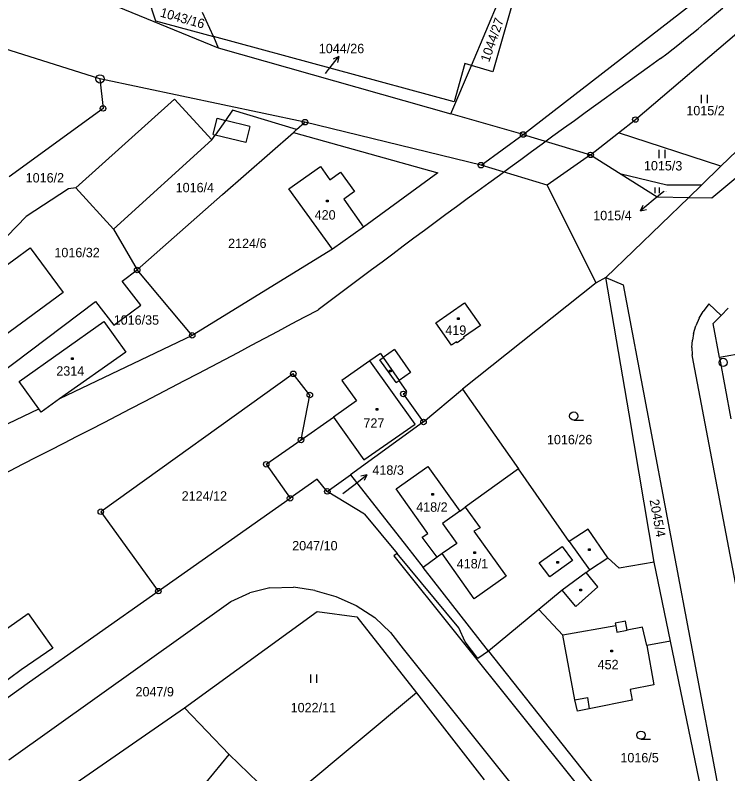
# Model space of a CAD drawing. Extents: x -795483 to -789093, y -1112258 to -1108741.
# Drawn here: x -792114.8 to -791985.8, y -1109795.4 to -1109658 of the extents above; entities that cross this region are included whole.
import ezdxf

# ---------------------------------------------------------------- set-up
doc = ezdxf.new("R2010")
doc.units = 0
for name, color, linetype in [('Komunikace', 7, 'Continuous'), ('Vrstva 1', 7, 'Continuous'), ('Vrstva 10', 7, 'Continuous'), ('Vrstva 14', 7, 'Continuous'), ('Vrstva 15', 7, 'Continuous'), ('Vrstva 16', 7, 'Continuous'), ('Vrstva 2', 7, 'Continuous'), ('Vrstva 23', 7, 'Continuous'), ('Vrstva 25', 7, 'Continuous'), ('Vrstva 28', 7, 'Continuous')]:
    doc.layers.add(name, color=color, linetype=linetype)

msp = doc.modelspace()

# ---------------------------------------------------------------- linework, layer by layer
at = {"layer": 'Komunikace'}
for p, q in [((-792058.62, -1109668.55), (-792058.06, -1109667.82)), ((-791997.32, -1109689.94), (-791999.25, -1109691.51)), ((-792055.48, -1109744.64), (-792053.48, -1109743.08))]:
    msp.add_line(p, q, dxfattribs=at)
at = {"layer": 'Vrstva 1'}
for p, q in [((-792032.19, -1109667.09), (-792019.13, -1109636.07)), ((-792002.49, -1109676.88), (-791961.46, -1109641.84)), ((-792110.82, -1109650.45), (-792078.02, -1109663.86)), ((-792022.82, -1109679.59), (-791985.62, -1109650.78)), ((-792090.9, -1109654.44), (-792089.4, -1109659.02)), ((-792099.45, -1109669.52), (-792141.79, -1109656.16)), ((-792078.91, -1109661.85), (-792080.86, -1109657.47)), ((-792089.4, -1109659.02), (-792078.91, -1109661.85)), ((-792078.91, -1109661.85), (-792078.02, -1109663.86)), ((-792078.02, -1109663.86), (-792035.89, -1109675.87)), ((-792035.89, -1109675.87), (-792032.19, -1109667.09)), ((-792032.19, -1109667.09), (-792033.37, -1109666.74)), ((-792062.33, -1109677.36), (-792099.45, -1109669.52)), ((-792099.45, -1109669.52), (-792098.89, -1109674.87)), ((-792085.97, -1109673.17), (-792103.8, -1109689.27)), ((-792079.18, -1109680.58), (-792085.97, -1109673.17)), ((-792098.89, -1109674.87), (-792115.88, -1109687.23)), ((-792075.42, -1109675.2), (-792076.71, -1109677.05)), ((-792063.84, -1109678.68), (-792075.42, -1109675.2)), ((-792076.71, -1109677.05), (-792078.56, -1109679.69)), ((-792022.82, -1109679.59), (-792035.89, -1109675.87)), ((-792005.53, -1109679.28), (-792002.49, -1109676.88)), ((-792063.84, -1109678.68), (-792062.33, -1109677.36)), ((-792030.44, -1109685.15), (-792062.33, -1109677.36)), ((-792079.18, -1109680.58), (-792078.56, -1109679.69)), ((-792077.28, -1109690.45), (-792064.43, -1109679.2)), ((-792063.84, -1109678.68), (-792064.43, -1109679.2)), ((-792064.43, -1109679.2), (-792038.26, -1109686.52)), ((-792022.82, -1109679.59), (-792010.6, -1109683.28)), ((-792010.6, -1109683.28), (-792005.53, -1109679.28)), ((-791987, -1109685.32), (-792005.53, -1109679.28)), ((-791984.15, -1109682.54), (-791987, -1109685.32)), ((-792010.6, -1109683.28), (-792005.04, -1109686.79)), ((-792018.46, -1109688.78), (-792030.44, -1109685.15)), ((-791987, -1109685.32), (-791990.54, -1109688.77)), ((-792065.26, -1109689.44), (-792059.53, -1109685.37)), ((-792059.53, -1109685.37), (-792057.81, -1109687.78)), ((-792057.81, -1109687.78), (-792055.88, -1109686.41)), ((-792055.88, -1109686.41), (-792053.36, -1109689.93)), ((-792038.26, -1109686.52), (-792051.73, -1109696.36)), ((-792005.04, -1109686.79), (-791998.55, -1109690.88)), ((-791996.82, -1109688.79), (-792005.04, -1109686.79)), ((-792105.12, -1109689.46), (-792112.82, -1109694.46)), ((-792103.8, -1109689.27), (-792105.12, -1109689.46)), ((-792103.8, -1109689.27), (-792096.98, -1109696.76)), ((-792057.33, -1109700.37), (-792065.26, -1109689.44)), ((-792009.6, -1109706.46), (-792018.46, -1109688.78)), ((-791990.54, -1109688.77), (-791996.82, -1109688.79)), ((-791990.54, -1109688.77), (-791992.82, -1109691)), ((-792092.71, -1109704.13), (-792077.28, -1109690.45)), ((-792053.36, -1109689.93), (-792055.31, -1109691.31)), ((-792055.31, -1109691.31), (-792051.73, -1109696.36)), ((-791992.82, -1109691), (-792007.85, -1109705.47)), ((-791998.55, -1109690.88), (-791992.82, -1109691)), ((-792129.14, -1109711.27), (-792112.82, -1109694.46)), ((-792096.98, -1109696.76), (-792092.71, -1109704.13)), ((-792051.73, -1109696.36), (-792057.33, -1109700.37)), ((-792128.21, -1109711.96), (-792112.07, -1109700.09)), ((-792112.07, -1109700.09), (-792106.12, -1109708.23)), ((-792057.33, -1109700.37), (-792082.74, -1109715.97)), ((-792095.42, -1109706.17), (-792092.71, -1109704.13)), ((-792082.74, -1109715.97), (-792092.71, -1109704.13)), ((-792007.85, -1109705.47), (-792009.6, -1109706.46)), ((-792003.64, -1109730.21), (-792007.85, -1109705.47)), ((-792007.85, -1109705.47), (-792004.71, -1109706.83)), ((-792009.6, -1109706.46), (-792033.77, -1109725.73)), ((-792004.71, -1109706.83), (-791987.59, -1109797.65)), ((-792106.12, -1109708.23), (-792122.26, -1109720.08)), ((-792119.15, -1109724.06), (-792100.25, -1109709.81)), ((-792038.61, -1109713.71), (-792033.44, -1109710.08)), ((-792033.44, -1109710.08), (-792030.57, -1109714.17)), ((-791989.17, -1109710.28), (-791990.23, -1109711.63)), ((-791989.17, -1109710.28), (-791986.99, -1109712.39)), ((-791986.99, -1109712.39), (-791985.69, -1109711.05)), ((-791990.95, -1109712.85), (-791990.23, -1109711.63)), ((-791988.4, -1109713.84), (-791986.99, -1109712.39)), ((-792114.05, -1109724.35), (-792098.73, -1109713.45)), ((-792098.73, -1109713.45), (-792094.78, -1109719)), ((-792035.77, -1109717.77), (-792038.61, -1109713.71)), ((-792030.57, -1109714.17), (-792033.6, -1109716.27)), ((-791990.95, -1109712.85), (-791991.56, -1109714.23)), ((-791987.24, -1109719.97), (-791988.4, -1109713.84)), ((-791991.97, -1109715.65), (-791991.56, -1109714.23)), ((-792082.74, -1109715.97), (-792106.76, -1109727.49)), ((-792033.49, -1109716.43), (-792034.78, -1109717.31)), ((-792033.6, -1109716.27), (-792033.49, -1109716.43)), ((-791992.26, -1109718.2), (-791992.18, -1109716.87)), ((-791991.97, -1109715.65), (-791992.18, -1109716.87)), ((-792034.88, -1109717.16), (-792035.77, -1109717.77)), ((-792034.78, -1109717.31), (-792034.88, -1109717.16)), ((-791992.26, -1109718.2), (-791992.2, -1109719.5)), ((-792094.78, -1109719), (-792106.76, -1109727.49)), ((-792048.66, -1109719.25), (-792050.55, -1109720.58)), ((-792048.66, -1109719.25), (-792048.16, -1109719.98)), ((-791991.98, -1109720.83), (-791992.2, -1109719.5)), ((-792050.55, -1109720.58), (-792055.65, -1109724.16)), ((-792048.16, -1109719.98), (-792045.28, -1109724.14)), ((-791977.67, -1109796.24), (-791991.98, -1109720.83)), ((-791987.24, -1109719.97), (-791985.22, -1109731.09)), ((-792064.44, -1109722.94), (-792099.3, -1109747.92)), ((-792061.45, -1109726.78), (-792064.44, -1109722.94)), ((-792110.51, -1109729.29), (-792114.05, -1109724.35)), ((-792055.65, -1109724.16), (-792052.97, -1109727.83)), ((-792043.88, -1109726.16), (-792045.28, -1109724.14)), ((-792044.51, -1109726.58), (-792043.88, -1109726.16)), ((-792040.87, -1109731.66), (-792044.51, -1109726.58)), ((-792040.87, -1109731.66), (-792033.77, -1109725.73)), ((-792033.77, -1109725.73), (-792023.66, -1109740.13)), ((-792106.76, -1109727.49), (-792110.1, -1109729.86)), ((-792063.04, -1109734.91), (-792061.45, -1109726.78)), ((-792052.97, -1109727.83), (-792057.17, -1109730.8)), ((-792116.05, -1109731.95), (-792110.51, -1109729.29)), ((-792110.1, -1109729.86), (-792110.51, -1109729.29)), ((-791999.09, -1109757.03), (-792003.64, -1109730.21)), ((-792063.04, -1109734.91), (-792057.17, -1109730.8)), ((-792040.87, -1109731.66), (-792054.08, -1109741.21)), ((-792069.34, -1109739.32), (-792063.04, -1109734.91)), ((-792069.34, -1109739.32), (-792065.02, -1109745.49)), ((-792023.66, -1109740.13), (-792033.34, -1109747.1)), ((-792014.46, -1109753.3), (-792023.66, -1109740.13)), ((-792058.28, -1109744.24), (-792054.08, -1109741.21)), ((-792054.08, -1109741.21), (-792043.97, -1109754.14)), ((-792060.13, -1109742.03), (-792065.02, -1109745.49)), ((-792058.28, -1109744.24), (-792060.13, -1109742.03)), ((-792051.53, -1109748.38), (-792058.28, -1109744.24)), ((-792088.89, -1109762.3), (-792065.02, -1109745.49)), ((-792034.31, -1109747.79), (-792033.34, -1109747.1)), ((-792099.3, -1109747.92), (-792088.89, -1109762.3)), ((-792051.53, -1109748.38), (-792045.65, -1109755.46)), ((-792034.31, -1109747.79), (-792037.43, -1109750.08)), ((-792037.43, -1109750.08), (-792034.83, -1109753.69)), ((-792011.05, -1109751.1), (-792014.46, -1109753.3)), ((-792007.47, -1109756.3), (-792011.05, -1109751.1)), ((-792034.83, -1109753.69), (-792037.49, -1109755.5)), ((-792014.46, -1109753.3), (-792010.79, -1109758.46)), ((-792043.97, -1109754.14), (-792040.93, -1109758.03)), ((-792045.65, -1109755.46), (-792046.24, -1109755.92)), ((-792046.24, -1109755.92), (-792009.45, -1109801.79)), ((-792034.44, -1109768.97), (-792045.65, -1109755.46)), ((-792038.39, -1109756.14), (-792040.93, -1109758.03)), ((-792037.49, -1109755.5), (-792038.39, -1109756.14)), ((-792005.41, -1109758.16), (-792007.47, -1109756.3)), ((-792029.1, -1109773.17), (-792040.93, -1109758.03)), ((-791999.09, -1109757.03), (-792005.41, -1109758.16)), ((-791996.13, -1109771.37), (-791999.09, -1109757.03)), ((-792011.41, -1109758.92), (-792015.73, -1109762.14)), ((-792011.41, -1109758.92), (-792010.79, -1109758.46)), ((-792112.22, -1109778.74), (-792088.89, -1109762.3)), ((-792068.68, -1109761.68), (-792072.28, -1109762.62)), ((-792068.68, -1109761.68), (-792064.43, -1109761.57)), ((-792060.56, -1109762.21), (-792064.43, -1109761.57)), ((-792060.56, -1109762.21), (-792056.76, -1109763.28)), ((-792015.73, -1109762.14), (-792019.98, -1109765.64)), ((-792075.73, -1109764.16), (-792072.28, -1109762.62)), ((-792056.76, -1109763.28), (-792053.05, -1109764.88)), ((-792115.96, -1109792.85), (-792075.73, -1109764.16)), ((-792053.05, -1109764.88), (-792049.7, -1109767.06)), ((-792118.07, -1109770.33), (-792112.43, -1109766.33)), ((-792112.43, -1109766.33), (-792107.96, -1109772.62)), ((-792084.13, -1109783.45), (-792060.13, -1109766.01)), ((-792060.13, -1109766.01), (-792052.95, -1109766.96)), ((-792019.98, -1109765.64), (-792029.1, -1109773.17)), ((-792015.63, -1109770.3), (-792019.98, -1109765.64)), ((-792052.95, -1109766.96), (-792042.1, -1109780.72)), ((-792049.7, -1109767.06), (-792046.81, -1109769.82)), ((-792033.33, -1109771.51), (-792034.44, -1109768.97)), ((-792046.81, -1109769.82), (-792044.53, -1109772.76)), ((-792013.47, -1109782.01), (-792015.63, -1109770.3)), ((-792031.01, -1109774.5), (-792033.33, -1109771.51)), ((-791996.13, -1109771.37), (-792000.45, -1109772.18)), ((-791990.59, -1109798.22), (-791996.13, -1109771.37)), ((-792107.96, -1109772.62), (-792113.69, -1109776.53)), ((-792044.53, -1109772.76), (-792018.21, -1109805.69)), ((-792029.1, -1109773.17), (-792031.01, -1109774.5)), ((-792029.1, -1109773.17), (-792006.8, -1109801.29)), ((-792000.45, -1109772.18), (-791999.13, -1109779.28)), ((-792113.69, -1109776.53), (-792127.56, -1109786.58)), ((-792129.24, -1109790.96), (-792112.22, -1109778.74)), ((-791999.13, -1109779.28), (-792003.44, -1109780.1)), ((-792003.44, -1109780.1), (-792003.07, -1109782.07)), ((-792042.1, -1109780.72), (-792066.53, -1109801.07)), ((-792042.1, -1109780.72), (-792029.85, -1109796.46)), ((-792012.97, -1109784.03), (-792013.47, -1109782.01)), ((-792003.07, -1109782.07), (-792010.85, -1109783.64)), ((-792113.78, -1109803.9), (-792084.13, -1109783.45)), ((-792084.13, -1109783.45), (-792076.07, -1109791.91)), ((-792010.85, -1109783.64), (-792012.97, -1109784.03)), ((-792097.38, -1109817.76), (-792076.07, -1109791.91)), ((-792076.07, -1109791.91), (-792066.53, -1109801.07))]:
    msp.add_line(p, q, dxfattribs=at)
for points in [[(-792019.13, -1109636.07), (-792028.31, -1109668.24), (-792032.19, -1109667.09)], [(-792033.37, -1109666.74), (-792035.28, -1109673.65), (-792078.91, -1109661.85)], [(-792100.25, -1109709.81), (-792096.91, -1109714.15), (-792092.06, -1109710.49), (-792095.42, -1109706.17)]]:
    msp.add_lwpolyline(points, dxfattribs=at)
at = {"layer": 'Vrstva 10'}
for centre, radius, start, end in [((-792153.51, -1109463.63), 255.12, 307.5682, 317.989), ((-789952.03, -1112517.61), 3509.76, 125.65659, 126.9112), ((-793333.04, -1107340.11), 2691.38, 294.49784, 298.23192)]:
    msp.add_arc(centre, radius, start, end, dxfattribs=at)
at = {"layer": 'Vrstva 16'}
for p, q in [((-792058.06, -1109667.82), (-792056.22, -1109665.45)), ((-792056.22, -1109665.45), (-792057.23, -1109665.93)), ((-792056.22, -1109665.45), (-792056.44, -1109666.55)), ((-791999.25, -1109691.51), (-792001.57, -1109693.41)), ((-792001.57, -1109693.41), (-792001.11, -1109692.39)), ((-792001.57, -1109693.41), (-792000.48, -1109693.16)), ((-792053.48, -1109743.08), (-792051.11, -1109741.23)), ((-792051.11, -1109741.23), (-792052.21, -1109741.46)), ((-792051.11, -1109741.23), (-792051.59, -1109742.24))]:
    msp.add_line(p, q, dxfattribs=at)
at = {"layer": 'Vrstva 2'}
for p, q in [((-792078.96, -1109679.59), (-792078.25, -1109676.66)), ((-792078.25, -1109676.66), (-792076.71, -1109677.05)), ((-792072.3, -1109678.15), (-792076.71, -1109677.05)), ((-792072.3, -1109678.15), (-792073.02, -1109681.03)), ((-792078.96, -1109679.59), (-792078.56, -1109679.69)), ((-792073.02, -1109681.03), (-792078.56, -1109679.69)), ((-792030.44, -1109685.15), (-792022.82, -1109679.59)), ((-792079.18, -1109680.58), (-792096.98, -1109696.76)), ((-792010.6, -1109683.28), (-792018.46, -1109688.78)), ((-791988.67, -1109691.09), (-791981.02, -1109684.68)), ((-791992.82, -1109691), (-791988.67, -1109691.09)), ((-792046.11, -1109718.56), (-792048.16, -1109719.98)), ((-792046.11, -1109718.56), (-792043.21, -1109722.69)), ((-791979.39, -1109718.62), (-791987.24, -1109719.97)), ((-792042.35, -1109732.05), (-792050.55, -1109720.58)), ((-792048.75, -1109720.39), (-792048.16, -1109719.98)), ((-792045.84, -1109724.54), (-792048.75, -1109720.39)), ((-792043.21, -1109722.69), (-792045.28, -1109724.14)), ((-792045.84, -1109724.54), (-792045.28, -1109724.14)), ((-792057.17, -1109730.8), (-792051.69, -1109738.52)), ((-792051.69, -1109738.52), (-792042.35, -1109732.05)), ((-792045.81, -1109743.8), (-792040.07, -1109739.73)), ((-792040.07, -1109739.73), (-792034.31, -1109747.79)), ((-792040.1, -1109751.84), (-792045.81, -1109743.8)), ((-792033.34, -1109747.1), (-792030.63, -1109750.85)), ((-792030.63, -1109750.85), (-792031.74, -1109751.44)), ((-792041.08, -1109752.55), (-792040.1, -1109751.84)), ((-792038.39, -1109756.14), (-792041.08, -1109752.55)), ((-792031.74, -1109751.44), (-792025.88, -1109759.58)), ((-792019.89, -1109757.19), (-792015.77, -1109754.24)), ((-792015.77, -1109754.24), (-792013.86, -1109756.74)), ((-792031.67, -1109763.67), (-792037.49, -1109755.5)), ((-792013.86, -1109756.74), (-792017.98, -1109759.69)), ((-792010.79, -1109758.46), (-792007.47, -1109756.3)), ((-792017.98, -1109759.69), (-792019.89, -1109757.19)), ((-792009.29, -1109761.55), (-792011.41, -1109758.92)), ((-792025.88, -1109759.58), (-792031.67, -1109763.67)), ((-792013.29, -1109765.08), (-792015.73, -1109762.14)), ((-792009.29, -1109761.55), (-792013.29, -1109765.08)), ((-792004.26, -1109767.73), (-792006.14, -1109768.08)), ((-792003.97, -1109769.36), (-792004.26, -1109767.73)), ((-792006.05, -1109768.57), (-792015.63, -1109770.3)), ((-792006.14, -1109768.08), (-792006.05, -1109768.57)), ((-792006.05, -1109768.57), (-792005.84, -1109769.71)), ((-792001.21, -1109768.84), (-792003.97, -1109769.36)), ((-792000.45, -1109772.18), (-792001.21, -1109768.84)), ((-792005.84, -1109769.71), (-792003.97, -1109769.36)), ((-792013.47, -1109782.01), (-792011.19, -1109781.58)), ((-792011.19, -1109781.58), (-792010.85, -1109783.64))]:
    msp.add_line(p, q, dxfattribs=at)
at = {"layer": 'Vrstva 23'}
for p, q in [((-791990.52, -1109673.91), (-791990.52, -1109672.41)), ((-791989.52, -1109672.41), (-791989.52, -1109673.91)), ((-791998.18, -1109683.89), (-791998.18, -1109682.39)), ((-791997.18, -1109682.39), (-791997.18, -1109683.89)), ((-791998.89, -1109690.22), (-791998.89, -1109689.17)), ((-791998.19, -1109689.17), (-791998.19, -1109690.22)), ((-792013.66, -1109731.34), (-792011.91, -1109731.34)), ((-792061.25, -1109778.93), (-792061.25, -1109777.43)), ((-792060.25, -1109777.43), (-792060.25, -1109778.93)), ((-792001.48, -1109789.14), (-791999.73, -1109789.14))]:
    msp.add_line(p, q, dxfattribs=at)
for centre in [(-792013.66, -1109730.59), (-792001.48, -1109788.39)]:
    msp.add_circle(centre, 0.75, dxfattribs=at)
at = {"layer": 'Vrstva 25'}
for p, q in [((-792058.42, -1109691.49), (-792058.12, -1109691.49)), ((-792058.42, -1109691.79), (-792058.42, -1109691.49)), ((-792058.12, -1109691.79), (-792058.42, -1109691.79)), ((-792058.12, -1109691.49), (-792058.12, -1109691.79)), ((-792034.7, -1109712.81), (-792034.4, -1109712.81)), ((-792034.7, -1109713.11), (-792034.7, -1109712.81)), ((-792034.4, -1109712.81), (-792034.4, -1109713.11)), ((-792034.4, -1109713.11), (-792034.7, -1109713.11)), ((-792104.61, -1109720.05), (-792104.31, -1109720.05)), ((-792104.61, -1109720.35), (-792104.61, -1109720.05)), ((-792104.31, -1109720.35), (-792104.61, -1109720.35)), ((-792104.31, -1109720.05), (-792104.31, -1109720.35)), ((-792047.02, -1109722.28), (-792046.72, -1109722.28)), ((-792047.02, -1109722.58), (-792047.02, -1109722.28)), ((-792046.72, -1109722.28), (-792046.72, -1109722.58)), ((-792046.72, -1109722.58), (-792047.02, -1109722.58)), ((-792049.43, -1109729.23), (-792049.13, -1109729.23)), ((-792049.43, -1109729.53), (-792049.43, -1109729.23)), ((-792049.13, -1109729.23), (-792049.13, -1109729.53)), ((-792049.13, -1109729.53), (-792049.43, -1109729.53)), ((-792039.33, -1109744.62), (-792039.03, -1109744.62)), ((-792039.33, -1109744.92), (-792039.33, -1109744.62)), ((-792039.03, -1109744.92), (-792039.33, -1109744.92)), ((-792039.03, -1109744.62), (-792039.03, -1109744.92)), ((-792031.74, -1109755.19), (-792031.44, -1109755.19)), ((-792031.74, -1109755.49), (-792031.74, -1109755.19)), ((-792031.44, -1109755.19), (-792031.44, -1109755.49)), ((-792010.99, -1109754.67), (-792010.69, -1109754.67)), ((-792010.99, -1109754.97), (-792010.99, -1109754.67)), ((-792010.69, -1109754.97), (-792010.99, -1109754.97)), ((-792010.69, -1109754.67), (-792010.69, -1109754.97)), ((-792031.44, -1109755.49), (-792031.74, -1109755.49)), ((-792016.74, -1109756.91), (-792016.44, -1109756.91)), ((-792016.74, -1109757.21), (-792016.74, -1109756.91)), ((-792016.44, -1109757.21), (-792016.74, -1109757.21)), ((-792016.44, -1109756.91), (-792016.44, -1109757.21)), ((-792012.55, -1109761.94), (-792012.25, -1109761.94)), ((-792012.55, -1109762.24), (-792012.55, -1109761.94)), ((-792012.25, -1109762.24), (-792012.55, -1109762.24)), ((-792012.25, -1109761.94), (-792012.25, -1109762.24)), ((-792006.95, -1109773), (-792006.65, -1109773)), ((-792006.95, -1109773.3), (-792006.95, -1109773)), ((-792006.65, -1109773.3), (-792006.95, -1109773.3)), ((-792006.65, -1109773), (-792006.65, -1109773.3))]:
    msp.add_line(p, q, dxfattribs=at)
at = {"layer": 'Vrstva 28'}
for centre, radius in [((-792099.45, -1109669.52), 0.75), ((-792099.45, -1109669.52), 0.01), ((-792098.89, -1109674.87), 0.5), ((-792098.89, -1109674.87), 0.01), ((-792062.33, -1109677.36), 0.5), ((-792002.49, -1109676.88), 0.5), ((-792002.49, -1109676.88), 0.01), ((-792062.33, -1109677.36), 0.01), ((-792022.82, -1109679.59), 0.5), ((-792022.82, -1109679.59), 0.01), ((-792010.6, -1109683.28), 0.5), ((-792010.6, -1109683.28), 0.01), ((-792030.44, -1109685.15), 0.5), ((-792030.44, -1109685.15), 0.01), ((-792092.71, -1109704.13), 0.5), ((-792092.71, -1109704.13), 0.01), ((-792082.74, -1109715.97), 0.5), ((-792082.74, -1109715.97), 0.01), ((-791986.6, -1109720.87), 0.75), ((-791986.6, -1109720.87), 0.01), ((-792064.44, -1109722.94), 0.5), ((-792064.44, -1109722.94), 0.01), ((-792061.45, -1109726.78), 0.5), ((-792044.51, -1109726.58), 0.5), ((-792044.51, -1109726.58), 0.01), ((-792061.45, -1109726.78), 0.01), ((-792040.87, -1109731.66), 0.5), ((-792040.87, -1109731.66), 0.01), ((-792063.04, -1109734.91), 0.5), ((-792063.04, -1109734.91), 0.01), ((-792069.34, -1109739.32), 0.5), ((-792069.34, -1109739.32), 0.01), ((-792058.28, -1109744.24), 0.5), ((-792058.28, -1109744.24), 0.01), ((-792065.02, -1109745.49), 0.5), ((-792065.02, -1109745.49), 0.01), ((-792099.3, -1109747.92), 0.5), ((-792099.3, -1109747.92), 0.01), ((-792088.89, -1109762.3), 0.5), ((-792088.89, -1109762.3), 0.01)]:
    msp.add_circle(centre, radius, dxfattribs=at)

# ---------------------------------------------------------------- texts
at = {"layer": 'Vrstva 14'}
for s, rotation, p in [('1043/16', 344.3249, (-792088.68, -1109658.21)), ('1044/27', 70.7475, (-792028.99, -1109666.6)), ('1015/3', 359.7791, (-792000.95, -1109686.08)), ('2045/4', 280.5483, (-791999.94, -1109745.81))]:
    msp.add_text(s, height=1.7, rotation=rotation, dxfattribs=at).set_placement(p)
for s, height, p in [('1044/26', 0.1, (-792058.9, -1109668.55)), ('1015/2', 1.7, (-791993.27, -1109676.11)), ('1016/2', 1.7, (-792112.9, -1109688.28)), ('1016/4', 1.7, (-792085.74, -1109690.05)), ('1015/4', 0.1, (-791997.32, -1109689.94)), ('2124/6', 1.7, (-792076.24, -1109700.15)), ('1016/32', 1.7, (-792107.7, -1109701.82)), ('1016/35', 1.7, (-792096.96, -1109714.04)), ('1016/26', 1.7, (-792018.51, -1109735.7)), ('2124/12', 1.7, (-792084.65, -1109745.91)), ('2047/10', 1.7, (-792064.64, -1109754.92)), ('2047/9', 1.7, (-792093.01, -1109781.37)), ('1022/11', 1.7, (-792064.92, -1109784.25)), ('1016/5', 1.7, (-792005.21, -1109793.32))]:
    msp.add_text(s, height=height, dxfattribs=at).set_placement(p)
at = {"layer": 'Vrstva 15'}
for s, height, p in [('420', 1.7, (-792060.57, -1109695)), ('419', 1.7, (-792036.91, -1109715.88)), ('2314', 1.7, (-792107.35, -1109723.27)), ('727', 1.7, (-792051.74, -1109732.71)), ('418/3', 0.1, (-792055.48, -1109744.64)), ('418/2', 1.7, (-792042.18, -1109747.92)), ('418/1', 1.7, (-792034.84, -1109758.18)), ('452', 1.7, (-792009.33, -1109776.45))]:
    msp.add_text(s, height=height, dxfattribs=at).set_placement(p)
at = {"layer": 'Vrstva 16'}
for s, p in [('1044/26', (-792059.82, -1109664.86)), ('1015/4', (-792010.13, -1109695.11)), ('418/3', (-792050.11, -1109741.23))]:
    msp.add_text(s, height=1.7, dxfattribs=at).set_placement(p)

doc.saveas('drawing.dxf')
